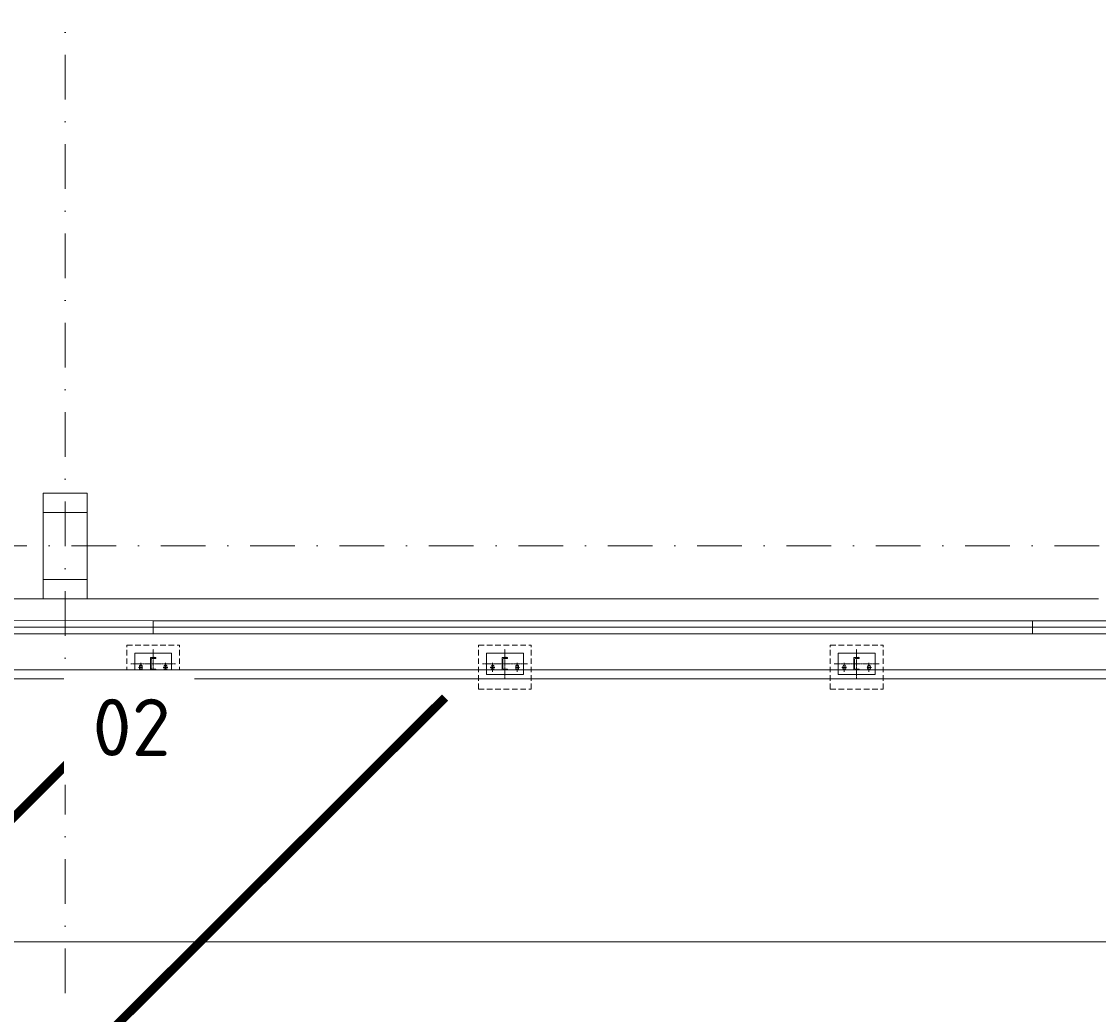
# Model space of a CAD drawing. Header units: millimetres. Extents: x -916886 to 3713765, y -2985421 to 1675785.
# Tile 263 of 656: x 11503 to 23750, y -5326 to 5961. Entities that reach past the tile are written whole.
import ezdxf
from ezdxf.enums import TextEntityAlignment as Align

# ---------------------------------------------------------------- set-up
doc = ezdxf.new("R2010")
doc.units = ezdxf.units.MM
for name, pattern in [('AM_DIN_G_W050', [13.75, 9.75, -1.5, 1, -1.5]), ('CENTERX2', [101.6, 63.5, -12.7, 12.7, -12.7]), ('DASHDOT', [25.4, 12.7, -6.35, 0, -6.35]), ('HIDDEN', [9.525, 6.35, -3.175])]:
    doc.linetypes.add(name, pattern=pattern)
doc.layers.get('Defpoints').update_dxf_attribs({"color": 8})
doc.layers.add('_____detaily', color=1, linetype='Continuous')
for name, color, linetype, lineweight in [('A99_N_kce-pohl', 1, 'Continuous', 9), ('A99_N_kce-rez-sil', 6, 'Continuous', 18), ('A99_N_kce-rez-ten', 1, 'Continuous', 9), ('A99_N_osy', 1, 'CENTERX2', 9), ('A99_N_sraf', 252, 'Continuous', 0), ('A99_N_txt-popis-200', 240, 'Continuous', 5), ('A99_S_kce-pohl', 7, 'Continuous', 5), ('A99_S_sloupy', 7, 'Continuous', 5), ('A99_S_sraf', 252, 'Continuous', 9)]:
    doc.layers.add(name, color=color, linetype=linetype, lineweight=lineweight)
doc.styles.add('ad_popis 100', font='isocpeur.ttf', dxfattribs={"height": 200})
doc.styles.add('Popis', font='arial.ttf')
doc.linetypes.add('IZOLACE', pattern='A,0.00254,-2.54,[134,ltypeshp.shx,S=2.54,R=0,X=-2.54,Y=0],-5.08,[134,ltypeshp.shx,S=2.54,R=180,X=2.54,Y=0],-2.54', length=10.16254)

# ---------------------------------------------------------------- blocks, each defined once
blk = doc.blocks.new('*U113')
for p, q in [((0, -140), (0, 0)), ((60, 0), (0, 0)), ((60, -3), (60, 0)), ((7, -119), (7, -21)), ((16, -11), (55, -8)), ((60, -140), (0, -140)), ((55, -132), (16, -129)), ((60, -140), (60, -137))]:
    blk.add_line(p, q)
for centre, radius, start, end in [((17, -21), 10, 94.5739, 180), ((17, -119), 10, 180, 265.4261), ((55, -3), 5, 274.5739, 0), ((55, -137), 5, 0, 85.4261)]:
    blk.add_arc(centre, radius, start, end)
at = {"layer": 'Defpoints', "color": 221, "style": 'Popis'}
blk.add_attdef('VELIKOST_PROFILU', text='', height=5, dxfattribs=at).set_placement((36, 12), align=Align.BOTTOM_LEFT)

msp = doc.modelspace()

# ---------------------------------------------------------------- linework, layer by layer
at = {"layer": '_____detaily', "linetype": 'HIDDEN', "lineweight": 5, "ltscale": 10}
for points in [[(12700, -1127), (13300, -1127)], [(12700, -1627), (12700, -1127)], [(13300, -1627), (13300, -1127)], [(16700, -1127), (17300, -1127)], [(16700, -1627), (16700, -1127)], [(17300, -1627), (17300, -1127)], [(20700, -1127), (21300, -1127)], [(20700, -1627), (20700, -1127)], [(21300, -1627), (21300, -1127)], [(12700, -1627), (13300, -1627)], [(16700, -1627), (17300, -1627)], [(20700, -1627), (21300, -1627)]]:
    msp.add_lwpolyline(points, dxfattribs=at)
at = {"layer": '_____detaily', "linetype": 'Continuous', "lineweight": 5}
for points in [[(12790, -1340), (12790, -1460), (13210, -1460), (13210, -1220), (12790, -1220)], [(16790, -1340), (16790, -1460), (17210, -1460), (17210, -1220), (16790, -1220)], [(20790, -1340), (20790, -1460), (21210, -1460), (21210, -1220), (20790, -1220)]]:
    msp.add_lwpolyline(points, close=True, dxfattribs=at)
at = {"layer": '_____detaily', "linetype": 'AM_DIN_G_W050', "lineweight": 0, "ltscale": 2}
for points in [[(13000, -1507.5), (13000, -1172.5)], [(17000, -1507.5), (17000, -1172.5)], [(21000, -1507.5), (21000, -1172.5)], [(13255.5, -1340), (12744.5, -1340)], [(12860, -1431.4), (12860, -1328.9)], [(13140, -1431.4), (13140, -1328.9)], [(17255.5, -1340), (16744.5, -1340)], [(16860, -1431.4), (16860, -1328.9)], [(17140, -1431.4), (17140, -1328.9)], [(21255.5, -1340), (20744.5, -1340)], [(20860, -1431.4), (20860, -1328.9)], [(21140, -1431.4), (21140, -1328.9)], [(12832.5, -1380.2), (12887.5, -1380.2)], [(13167.5, -1380.2), (13112.5, -1380.2)], [(16832.5, -1380.2), (16887.5, -1380.2)], [(17167.5, -1380.2), (17112.5, -1380.2)], [(20832.5, -1380.2), (20887.5, -1380.2)], [(21167.5, -1380.2), (21112.5, -1380.2)]]:
    msp.add_lwpolyline(points, dxfattribs=at)
at = {"layer": '_____detaily', "linetype": 'Continuous', "lineweight": 0}
for points in [[(12844, -1391), (12844, -1369.1)], [(12876, -1391), (12876, -1369.1)], [(13124, -1391), (13124, -1369.1)], [(13156, -1391), (13156, -1369.1)], [(16844, -1391), (16844, -1369.1)], [(16876, -1391), (16876, -1369.1)], [(17124, -1391), (17124, -1369.1)], [(17156, -1391), (17156, -1369.1)], [(20844, -1391), (20844, -1369.1)], [(20876, -1391), (20876, -1369.1)], [(21124, -1391), (21124, -1369.1)], [(21156, -1391), (21156, -1369.1)]]:
    msp.add_lwpolyline(points, dxfattribs=at)
for centre, start, end in [((12860, -1369), 359.60769, 180.39231), ((12860, -1391.3), 178.90709, 1.09291), ((13140, -1369), 359.60769, 180.39231), ((13140, -1391.3), 178.90709, 1.09291), ((16860, -1369), 359.60769, 180.39231), ((16860, -1391.3), 178.90709, 1.09291), ((17140, -1369), 359.60769, 180.39231), ((17140, -1391.3), 178.90709, 1.09291), ((20860, -1369), 359.60769, 180.39231), ((20860, -1391.3), 178.90709, 1.09291), ((21140, -1369), 359.60769, 180.39231), ((21140, -1391.3), 178.90709, 1.09291)]:
    msp.add_arc(centre, 16, start, end, dxfattribs=at)
at = {"layer": 'A99_N_kce-pohl', "linetype": 'Continuous', "lineweight": 5, "ltscale": 0.5}
for points in [[(-556.5, -1074.7), (-429.8, -1410), (63799.5, -1410)], [(-650, -1110), (-498.9, -1510), (63799.5, -1510)]]:
    msp.add_lwpolyline(points, dxfattribs=at)
at = {"layer": 'A99_N_kce-rez-sil', "linetype": 'Continuous'}
for p, q in [((13000, -850), (13000, -1000)), ((23000, -850), (23000, -1000))]:
    msp.add_line(p, q, dxfattribs=at)
for points in [[(11000, -845), (13000, -850)], [(23000, -850), (13000, -850)], [(23000, -850), (25000, -850)], [(11000, -1000), (13000, -1000)], [(23000, -1000), (13000, -1000)], [(23000, -1000), (25000, -1000)]]:
    msp.add_lwpolyline(points, dxfattribs=at)
at = {"layer": 'A99_N_osy', "linetype": 'DASHDOT', "ltscale": 40}
msp.add_line((187349.6, 0), (-3600, 0), dxfattribs=at)
msp.add_lwpolyline([(12000, -5085), (12000, 105200)], dxfattribs=at)
at = {"layer": 'A99_N_sraf', "color": 1, "linetype": 'IZOLACE', "lineweight": 0, "ltscale": 6}
msp.add_lwpolyline([(138867.5, -922.5), (-630, -925)], dxfattribs=at)
at = {"layer": 'A99_S_kce-pohl'}
for p, q in [((250, -600), (11750, -600)), ((12250, -600), (23750, -600))]:
    msp.add_line(p, q, dxfattribs=at)
at = {"layer": 'A99_S_kce-pohl', "linetype": 'Continuous', "lineweight": 0, "ltscale": 0.5}
msp.add_lwpolyline([(-650, -1000), (-650, -4500), (64000, -4500)], dxfattribs=at)
at = {"layer": 'A99_S_sloupy', "linetype": 'Continuous', "ltscale": 2}
msp.add_lwpolyline([(12250, -600), (11750, -600), (11750, 600), (12250, 600)], close=True, dxfattribs=at)
at = {"layer": 'A99_S_sloupy', "linetype": 'Continuous', "lineweight": 20, "ltscale": 2}
for points in [[(12250, 600), (11750, 600), (11750, 380), (12250, 380)], [(12250, -600), (11750, -600), (11750, -380), (12250, -380)]]:
    msp.add_lwpolyline(points, close=True, dxfattribs=at)
at = {"layer": 'A99_S_sraf', "color": 8, "linetype": 'Continuous', "lineweight": 0, "ltscale": 0.5, "const_width": 100}
for points in [[(8178.5, -6310), (12777.8, -1724.2)], [(11719.2, -6310), (16318.5, -1724.2)]]:
    msp.add_lwpolyline(points, dxfattribs=at)

# ---------------------------------------------------------------- block references
at = {"layer": 'A99_N_kce-rez-ten', "lineweight": 0}
for p in [(12970, -1270), (16970, -1270), (20970, -1270)]:
    msp.add_blockref('*U113', p, dxfattribs=at).add_auto_attribs({'VELIKOST_PROFILU': 'U140'})

# ---------------------------------------------------------------- next in the draw order: texts
at = {"layer": 'A99_N_txt-popis-200', "lineweight": 0, "insert": (12310, -1737.5), "char_height": 650, "attachment_point": 1, "style": 'ad_popis 100', "bg_fill": 2}
msp.add_mtext_dynamic_manual_height_columns('02', width=832.5, gutter_width=1000, heights=[0], dxfattribs=at)

doc.saveas('drawing.dxf')
